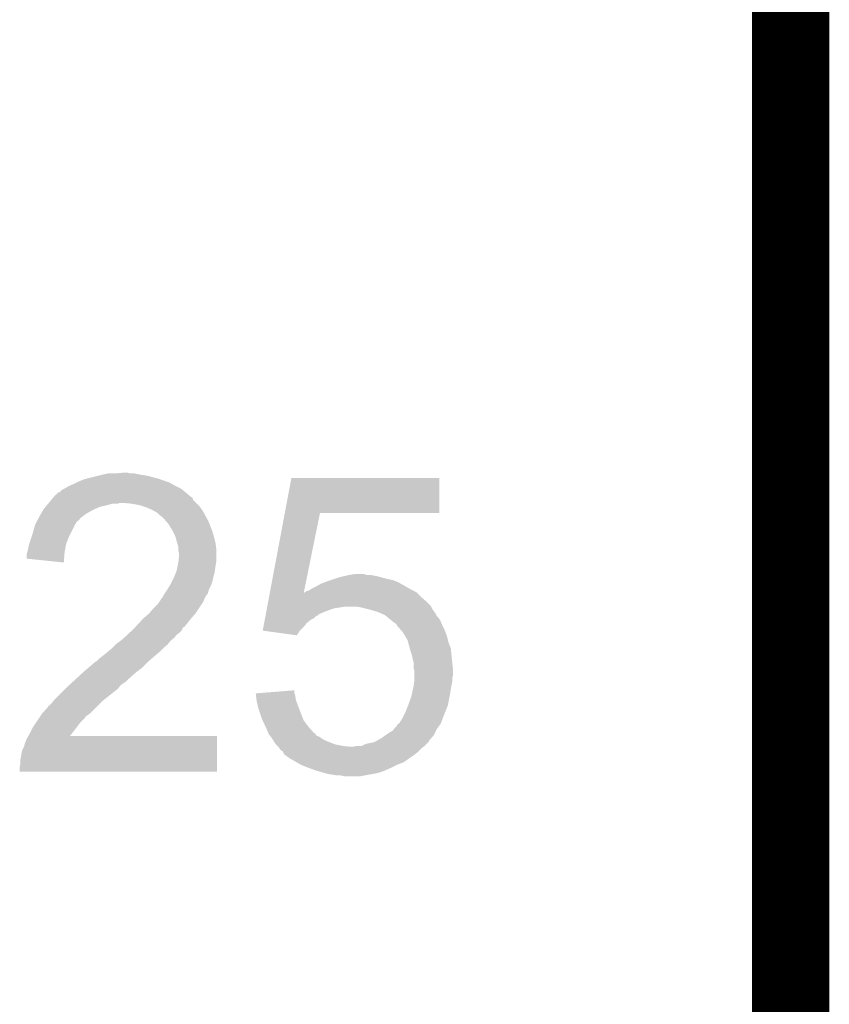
# Model space of a CAD drawing. Extents: x -9 to 122, y -9 to 65.
# Tile 302 of 308: x 118.97 to 121.63, y 40.72 to 43.95. Entities that reach past the tile are written whole.
import ezdxf

# ---------------------------------------------------------------- set-up
doc = ezdxf.new("R2010")
doc.units = 0
doc.layers.add('CLICKER_4_FOR_R7FA4M2A_V100_GKO', color=14, linetype='CONTINUOUS')
doc.layers.add('CLICKER_4_FOR_R7FA4M2A_V100_GTO', color=12, linetype='CONTINUOUS')

msp = doc.modelspace()

# ---------------------------------------------------------------- linework, layer by layer
at = {"layer": 'CLICKER_4_FOR_R7FA4M2A_V100_GKO', "const_width": 0.254}
msp.add_lwpolyline([(121.5009, -4.96062), (121.5009, 60.833)], dxfattribs=at)
at = {"layer": 'CLICKER_4_FOR_R7FA4M2A_V100_GTO'}
for points in [[(119.15648, 42.43324), (119.16156, 42.43578), (119.463822, 42.43324), (119.45671, 42.43578)], [(119.16156, 42.43578), (119.17934, 42.443402), (119.45671, 42.43578), (119.435368, 42.443402)], [(119.17934, 42.443402), (119.188226, 42.44594), (119.435368, 42.443402), (119.42826, 42.44594)], [(119.188226, 42.44594), (119.19712, 42.44848), (119.42826, 42.44594), (119.418736, 42.44848)], [(119.19712, 42.44848), (119.2276, 42.4561), (119.418736, 42.44848), (119.39016, 42.4561)], [(119.2276, 42.4561), (119.23776, 42.45864), (119.39016, 42.4561), (119.37492, 42.45864)], [(119.23776, 42.45864), (119.24919, 42.46118), (119.37492, 42.45864), (119.35968, 42.46118)], [(119.24919, 42.46118), (119.260622, 42.46372), (119.35968, 42.46118), (119.346982, 42.46372)], [(119.28602, 42.46372), (119.311418, 42.46626), (119.334282, 42.46372), (119.324122, 42.46626)], [(119.841146, 42.33418), (119.862612, 42.448458), (120.347718, 42.33418), (120.34774, 42.448458)], [(119.862612, 42.448458), (119.862618, 42.44848), (120.34774, 42.448458), (119.862618, 42.44848)], [(119.095528, 42.40022), (119.103142, 42.402764), (119.51716, 42.40022), (119.514108, 42.402764)], [(119.103142, 42.402764), (119.110764, 42.410382), (119.514108, 42.402764), (119.504964, 42.410382)], [(119.110764, 42.410382), (119.115838, 42.41292), (119.504964, 42.410382), (119.501918, 42.41292)], [(119.115838, 42.41292), (119.120918, 42.41546), (119.501918, 42.41292), (119.49684, 42.41546)], [(119.120918, 42.41546), (119.133618, 42.42308), (119.49684, 42.41546), (119.4816, 42.42308)], [(119.133618, 42.42308), (119.14632, 42.42816), (119.4816, 42.42308), (119.472712, 42.42816)], [(119.14632, 42.42816), (119.15648, 42.43324), (119.472712, 42.42816), (119.463822, 42.43324)], [(119.066734, 42.3672), (119.075198, 42.377358), (119.550182, 42.3672), (119.540024, 42.377358)], [(119.075198, 42.377358), (119.081536, 42.384964), (119.540024, 42.377358), (119.537484, 42.384964)], [(119.081536, 42.384964), (119.081548, 42.38498), (119.537484, 42.384964), (119.534946, 42.38498)], [(119.081548, 42.38498), (119.083668, 42.387522), (119.534946, 42.38498), (119.532398, 42.387522)], [(119.083668, 42.387522), (119.087898, 42.392598), (119.532398, 42.387522), (119.526308, 42.392598)], [(119.087898, 42.392598), (119.090446, 42.39514), (119.526308, 42.392598), (119.523256, 42.39514)], [(119.090446, 42.39514), (119.092986, 42.395154), (119.523256, 42.39514), (119.52324, 42.395154)], [(119.092986, 42.395154), (119.095528, 42.40022), (119.52324, 42.395154), (119.51716, 42.40022)], [(119.04109, 42.33164), (119.048348, 42.34434), (119.189498, 42.33164), (119.21236, 42.34434)], [(119.048348, 42.34434), (119.0498, 42.346878), (119.21236, 42.34434), (119.21807, 42.346878)], [(119.0498, 42.346878), (119.056148, 42.354498), (119.21807, 42.346878), (119.235218, 42.354498)], [(119.056148, 42.354498), (119.060384, 42.35958), (119.235218, 42.354498), (119.258082, 42.35958)], [(119.060384, 42.35958), (119.064616, 42.36466), (119.258082, 42.35958), (119.275856, 42.36466)], [(119.064616, 42.36466), (119.066732, 42.367198), (119.293636, 42.36466), (119.298716, 42.367198)], [(119.066732, 42.367198), (119.066734, 42.3672), (119.298716, 42.367198), (119.308882, 42.3672)], [(119.336822, 42.36466), (119.308882, 42.3672), (119.55272, 42.36466), (119.550182, 42.3672)], [(119.36476, 42.35958), (119.336822, 42.36466), (119.5578, 42.35958), (119.55272, 42.36466)], [(119.372386, 42.357038), (119.36476, 42.35958), (119.56034, 42.357038), (119.5578, 42.35958)], [(119.38762, 42.35196), (119.372386, 42.357038), (119.56415, 42.35196), (119.56034, 42.357038)], [(119.399478, 42.346878), (119.38762, 42.35196), (119.567962, 42.346878), (119.56415, 42.35196)], [(119.4054, 42.34434), (119.399478, 42.346878), (119.569486, 42.34434), (119.567962, 42.346878)], [(119.423178, 42.334182), (119.4054, 42.34434), (119.57558, 42.334182), (119.569486, 42.34434)], [(119.02186, 42.296082), (119.027326, 42.306236), (119.152924, 42.296082), (119.159016, 42.306236)], [(119.027326, 42.306236), (119.030064, 42.31132), (119.159016, 42.306236), (119.166636, 42.31132)], [(119.030064, 42.31132), (119.032796, 42.316394), (119.166636, 42.31132), (119.169178, 42.316394)], [(119.032796, 42.316394), (119.03964, 42.3291), (119.169178, 42.316394), (119.186112, 42.3291)], [(119.03964, 42.3291), (119.04109, 42.33164), (119.186112, 42.3291), (119.189498, 42.33164)], [(119.42318, 42.33418), (119.423178, 42.334182), (119.57558, 42.33418), (119.57558, 42.334182)], [(119.430798, 42.326562), (119.42318, 42.33418), (119.579736, 42.326562), (119.57558, 42.33418)], [(119.43842, 42.32148), (119.430798, 42.326562), (119.582508, 42.32148), (119.579736, 42.326562)], [(119.440962, 42.31894), (119.43842, 42.32148), (119.583894, 42.31894), (119.582508, 42.32148)], [(119.452076, 42.30624), (119.440962, 42.31894), (119.59082, 42.30624), (119.583894, 42.31894)], [(119.45874, 42.298622), (119.452076, 42.30624), (119.593752, 42.298622), (119.59082, 42.30624)], [(119.792, 42.072566), (119.841142, 42.334162), (119.903266, 42.072566), (119.956576, 42.334162)], [(119.841142, 42.334162), (119.841146, 42.33418), (119.956576, 42.334162), (120.347718, 42.33418)], [(119.0117, 42.26052), (119.021132, 42.29354), (119.13489, 42.26052), (119.1514, 42.29354)], [(119.021132, 42.29354), (119.02186, 42.296082), (119.1514, 42.29354), (119.152924, 42.296082)], [(119.47144, 42.278298), (119.45874, 42.298622), (119.601568, 42.278298), (119.593752, 42.298622)], [(119.47398, 42.273222), (119.47144, 42.278298), (119.60352, 42.273222), (119.601568, 42.278298)], [(119.4816, 42.25798), (119.47398, 42.273222), (119.607876, 42.25798), (119.60352, 42.273222)], [(119.002386, 42.232578), (119.010852, 42.25798), (119.12346, 42.232578), (119.13362, 42.25798)], [(119.010852, 42.25798), (119.0117, 42.26052), (119.13362, 42.25798), (119.13489, 42.26052)], [(119.482326, 42.25544), (119.4816, 42.25798), (119.6086, 42.25544), (119.607876, 42.25798)], [(119.488134, 42.235118), (119.482326, 42.25544), (119.61368, 42.235118), (119.6086, 42.25544)], [(118.995824, 42.20464), (118.999, 42.21734), (119.11838, 42.20464), (119.120688, 42.21734)], [(118.999, 42.21734), (119.001542, 42.23004), (119.120688, 42.21734), (119.122998, 42.23004)], [(119.001542, 42.23004), (119.002386, 42.232578), (119.122998, 42.23004), (119.12346, 42.232578)], [(119.49176, 42.222424), (119.488134, 42.235118), (119.615494, 42.222424), (119.61368, 42.235118)], [(119.49176, 42.217338), (119.49176, 42.222424), (119.61622, 42.217338), (119.615494, 42.222424)], [(119.49176, 42.209724), (119.49176, 42.217338), (119.61622, 42.209724), (119.61622, 42.217338)], [(119.494298, 42.202102), (119.49176, 42.209724), (119.61622, 42.202102), (119.61622, 42.209724)], [(118.99392, 42.197022), (118.995824, 42.20464), (119.117788, 42.197022), (119.11838, 42.20464)], [(118.99392, 42.18434), (118.99392, 42.197022), (119.116804, 42.18434), (119.117788, 42.197022)], [(119.115818, 42.171622), (118.99392, 42.18434), (119.115818, 42.171622), (119.116804, 42.18434)], [(119.492014, 42.174158), (119.4943, 42.197018), (119.61622, 42.174158), (119.61622, 42.197018)], [(119.4943, 42.197018), (119.494298, 42.202102), (119.61622, 42.197018), (119.61622, 42.202102)], [(119.484646, 42.14114), (119.48668, 42.146222), (119.61114, 42.14114), (119.611866, 42.146222)], [(119.48668, 42.146222), (119.48922, 42.15892), (119.611866, 42.146222), (119.61368, 42.15892)], [(119.48922, 42.15892), (119.49176, 42.171618), (119.61368, 42.15892), (119.615796, 42.171618)], [(119.49176, 42.171618), (119.492014, 42.174158), (119.615796, 42.171618), (119.61622, 42.174158)], [(119.466358, 42.1005), (119.47652, 42.12082), (119.60098, 42.1005), (119.60606, 42.12082)], [(119.47652, 42.12082), (119.484646, 42.14114), (119.60606, 42.12082), (119.61114, 42.14114)], [(119.968646, 42.10558), (119.989594, 42.113198), (120.215662, 42.10558), (120.197882, 42.113198)], [(119.989594, 42.113198), (119.9896, 42.1132), (120.197882, 42.113198), (120.197874, 42.1132)], [(119.9896, 42.1132), (120.012464, 42.12082), (120.197874, 42.1132), (120.164858, 42.12082)], [(120.012464, 42.12082), (120.02008, 42.123358), (120.164858, 42.12082), (120.155976, 42.123358)], [(120.02008, 42.123358), (120.031092, 42.1259), (120.155976, 42.123358), (120.14708, 42.1259)], [(120.031092, 42.1259), (120.0531, 42.13098), (120.14708, 42.1259), (120.121682, 42.13098)], [(120.0531, 42.13098), (120.070866, 42.133518), (120.108984, 42.13098), (120.101362, 42.133518)], [(120.070866, 42.133518), (120.070882, 42.13352), (120.101362, 42.133518), (120.070882, 42.13352)], [(119.451964, 42.077638), (119.453656, 42.080176), (119.590818, 42.077638), (119.59082, 42.080176)], [(119.453656, 42.080176), (119.45366, 42.08018), (119.59082, 42.080176), (119.59082, 42.08018)], [(119.45366, 42.08018), (119.466356, 42.100498), (119.59082, 42.08018), (119.60098, 42.100498)], [(119.466356, 42.100498), (119.466358, 42.1005), (119.60098, 42.100498), (119.60098, 42.1005)], [(119.913402, 42.07764), (119.921024, 42.080182), (120.266458, 42.07764), (120.261376, 42.080182)], [(119.921024, 42.080182), (119.928642, 42.08526), (120.261376, 42.080182), (120.25122, 42.08526)], [(119.928642, 42.08526), (119.9388, 42.09034), (120.25122, 42.08526), (120.242332, 42.09034)], [(119.9388, 42.09034), (119.961662, 42.10304), (120.242332, 42.09034), (120.220108, 42.10304)], [(119.961662, 42.10304), (119.968646, 42.10558), (120.220108, 42.10304), (120.215662, 42.10558)], [(119.429104, 42.042078), (119.43588, 42.052244), (119.573038, 42.042078), (119.577396, 42.052244)], [(119.43588, 42.052244), (119.435902, 42.05478), (119.577396, 42.052244), (119.578482, 42.05478)], [(119.435902, 42.05478), (119.438426, 42.054794), (119.578482, 42.05478), (119.578488, 42.054794)], [(119.438426, 42.054794), (119.440958, 42.059858), (119.578488, 42.054794), (119.58066, 42.059858)], [(119.440958, 42.059858), (119.443502, 42.064942), (119.58066, 42.059858), (119.58447, 42.064942)], [(119.443502, 42.064942), (119.446884, 42.070018), (119.58447, 42.064942), (119.588278, 42.070018)], [(119.446884, 42.070018), (119.451964, 42.077638), (119.588278, 42.070018), (119.590818, 42.077638)], [(119.78675, 42.044622), (119.789614, 42.05986), (120.30456, 42.044622), (120.28678, 42.05986)], [(119.789614, 42.05986), (119.792, 42.07256), (120.28678, 42.05986), (120.27408, 42.07256)], [(119.792, 42.07256), (119.792, 42.072566), (119.903266, 42.07256), (119.905786, 42.072566)], [(119.903266, 42.07256), (119.903266, 42.072566), (120.27408, 42.07256), (120.274074, 42.072566)], [(119.905786, 42.072566), (119.908318, 42.075098), (120.274074, 42.072566), (120.27154, 42.075098)], [(119.908318, 42.075098), (119.908324, 42.075102), (120.27154, 42.075098), (120.271534, 42.075102)], [(119.908324, 42.075102), (119.913402, 42.07764), (120.271534, 42.075102), (120.266458, 42.07764)], [(119.395242, 42.00398), (119.410478, 42.02176), (119.54764, 42.00398), (119.559492, 42.02176)], [(119.410478, 42.02176), (119.42572, 42.037), (119.559492, 42.02176), (119.569652, 42.037)], [(119.42572, 42.037), (119.429104, 42.042078), (119.569652, 42.037), (119.573038, 42.042078)], [(119.78007, 42.00906), (119.781502, 42.01668), (119.96928, 42.00906), (119.9896, 42.01668)], [(119.781502, 42.01668), (119.782456, 42.021758), (119.9896, 42.01668), (120.004838, 42.021758)], [(119.782456, 42.021758), (119.782934, 42.0243), (120.004838, 42.021758), (120.02262, 42.0243)], [(119.782934, 42.0243), (119.78341, 42.02684), (120.02262, 42.0243), (120.037858, 42.02684)], [(119.78341, 42.02684), (119.783886, 42.029376), (120.321072, 42.02684), (120.319802, 42.029376)], [(119.783886, 42.029376), (119.78675, 42.044622), (120.319802, 42.029376), (120.30456, 42.044622)], [(120.0912, 42.0243), (120.075958, 42.02684), (120.322342, 42.0243), (120.321072, 42.02684)], [(120.11152, 42.01922), (120.0912, 42.0243), (120.324882, 42.01922), (120.322342, 42.0243)], [(120.12168, 42.01668), (120.11152, 42.01922), (120.326788, 42.01668), (120.324882, 42.01922)], [(120.14708, 42.009062), (120.12168, 42.01668), (120.3325, 42.009062), (120.326788, 42.01668)], [(119.351512, 41.960798), (119.372742, 41.983662), (119.512074, 41.960798), (119.52986, 41.983662)], [(119.372742, 41.983662), (119.37746, 41.988742), (119.52986, 41.983662), (119.534304, 41.988742)], [(119.37746, 41.988742), (119.395238, 42.003978), (119.534304, 41.988742), (119.54764, 42.003978)], [(119.395238, 42.003978), (119.395242, 42.00398), (119.54764, 42.003978), (119.54764, 42.00398)], [(119.77339, 41.973498), (119.775298, 41.98366), (119.913398, 41.973498), (119.9261, 41.98366)], [(119.775298, 41.98366), (119.776252, 41.988738), (119.9261, 41.98366), (119.936256, 41.988738)], [(119.776252, 41.988738), (119.777684, 41.996356), (119.936256, 41.988738), (119.943878, 41.996356)], [(119.777684, 41.996356), (119.778162, 41.998896), (119.943878, 41.996356), (119.951484, 41.998896)], [(119.778162, 41.998896), (119.778636, 42.001424), (119.951484, 41.998896), (119.9515, 42.001424)], [(119.778636, 42.001424), (119.78007, 42.00906), (119.9515, 42.001424), (119.96928, 42.00906)], [(120.14709, 42.009058), (120.14708, 42.009062), (120.332502, 42.009058), (120.3325, 42.009062)], [(120.169938, 41.9989), (120.14709, 42.009058), (120.338598, 41.9989), (120.332502, 42.009058)], [(120.172988, 41.99636), (120.169938, 41.9989), (120.34012, 41.99636), (120.338598, 41.9989)], [(120.18518, 41.9862), (120.172988, 41.99636), (120.348248, 41.9862), (120.34012, 41.99636)], [(120.188358, 41.983658), (120.18518, 41.9862), (120.35028, 41.983658), (120.348248, 41.9862)], [(120.19788, 41.97604), (120.188358, 41.983658), (120.353546, 41.97604), (120.35028, 41.983658)], [(119.338968, 41.9481), (119.34444, 41.95318), (119.501918, 41.9481), (119.504458, 41.95318)], [(119.34444, 41.95318), (119.34915, 41.958254), (119.504458, 41.95318), (119.506998, 41.958254)], [(119.34915, 41.958254), (119.351512, 41.960798), (119.506998, 41.958254), (119.512074, 41.960798)], [(119.768624, 41.948122), (119.771004, 41.9608), (119.890562, 41.948122), (119.90324, 41.9608)], [(119.771004, 41.9608), (119.77339, 41.973498), (119.90324, 41.9608), (119.913398, 41.973498)], [(120.2055, 41.97096), (120.19788, 41.97604), (120.355724, 41.97096), (120.353546, 41.97604)], [(120.208034, 41.968426), (120.2055, 41.97096), (120.35681, 41.968426), (120.355724, 41.97096)], [(120.20804, 41.965886), (120.208034, 41.968426), (120.357898, 41.965886), (120.35681, 41.968426)], [(120.208046, 41.96588), (120.20804, 41.965886), (120.3579, 41.96588), (120.357898, 41.965886)], [(120.22159, 41.95064), (120.208046, 41.96588), (120.36552, 41.95064), (120.3579, 41.96588)], [(120.228358, 41.943022), (120.22159, 41.95064), (120.368378, 41.943022), (120.36552, 41.95064)], [(119.302104, 41.915078), (119.308882, 41.920162), (119.466358, 41.915078), (119.472712, 41.920162)], [(119.308882, 41.920162), (119.314348, 41.925238), (119.472712, 41.920162), (119.479058, 41.925238)], [(119.314348, 41.925238), (119.32529, 41.935398), (119.479058, 41.925238), (119.486678, 41.935398)], [(119.32529, 41.935398), (119.330762, 41.94048), (119.486678, 41.935398), (119.4943, 41.94048)], [(119.330762, 41.94048), (119.338968, 41.9481), (119.4943, 41.94048), (119.501918, 41.9481)], [(119.768786, 41.9481), (119.768624, 41.948122), (119.89054, 41.9481), (119.890562, 41.948122)], [(119.880368, 41.932862), (119.768786, 41.9481), (119.880368, 41.932862), (119.89054, 41.9481)], [(120.235982, 41.930318), (120.228358, 41.943022), (120.37314, 41.930318), (120.368378, 41.943022)], [(120.2436, 41.917622), (120.235982, 41.930318), (120.376316, 41.917622), (120.37314, 41.930318)], [(119.25808, 41.87698), (119.273318, 41.889678), (119.42826, 41.87698), (119.440958, 41.889678)], [(119.273318, 41.889678), (119.273322, 41.889682), (119.440958, 41.889678), (119.440962, 41.889682)], [(119.273322, 41.889682), (119.286018, 41.902378), (119.440962, 41.889682), (119.456198, 41.902378)], [(119.286018, 41.902378), (119.288562, 41.90492), (119.456198, 41.902378), (119.45823, 41.90492)], [(119.288562, 41.90492), (119.302104, 41.915078), (119.45823, 41.90492), (119.466358, 41.915078)], [(120.24568, 41.909998), (120.2436, 41.917622), (120.378222, 41.909998), (120.376316, 41.917622)], [(120.25122, 41.88968), (120.24568, 41.909998), (120.38584, 41.88968), (120.378222, 41.909998)], [(120.251222, 41.889678), (120.25122, 41.88968), (120.38584, 41.889678), (120.38584, 41.88968)], [(120.25884, 41.86428), (120.251222, 41.889678), (120.38838, 41.86428), (120.38584, 41.889678)], [(119.222526, 41.846506), (119.235222, 41.8592), (119.392704, 41.846506), (119.407514, 41.8592)], [(119.235222, 41.8592), (119.24538, 41.86682), (119.407514, 41.8592), (119.416404, 41.86682)], [(119.24538, 41.86682), (119.25808, 41.87698), (119.416404, 41.86682), (119.42826, 41.87698)], [(120.25884, 41.864278), (120.25884, 41.86428), (120.388382, 41.864278), (120.38838, 41.86428)], [(120.26392, 41.841422), (120.25884, 41.864278), (120.39092, 41.841422), (120.388382, 41.864278)], [(119.18442, 41.81602), (119.196274, 41.82618), (119.359316, 41.81602), (119.372378, 41.82618)], [(119.196274, 41.82618), (119.219986, 41.8465), (119.372378, 41.82618), (119.392698, 41.8465)], [(119.219986, 41.8465), (119.220832, 41.846502), (119.392698, 41.8465), (119.3927, 41.846502)], [(119.220832, 41.846502), (119.222526, 41.846506), (119.3927, 41.846502), (119.392704, 41.846506)], [(120.26392, 41.84142), (120.26392, 41.841422), (120.39092, 41.84142), (120.39092, 41.841422)], [(120.26392, 41.823644), (120.26392, 41.84142), (120.392698, 41.823644), (120.39092, 41.84142)], [(120.266458, 41.816022), (120.26392, 41.823644), (120.39346, 41.816022), (120.392698, 41.823644)], [(119.15394, 41.78808), (119.176106, 41.8084), (119.32666, 41.78808), (119.34952, 41.8084)], [(119.176106, 41.8084), (119.18442, 41.81602), (119.34952, 41.8084), (119.359316, 41.81602)], [(120.26646, 41.803318), (120.266458, 41.816022), (120.39346, 41.803318), (120.39346, 41.816022)], [(120.26646, 41.793158), (120.26646, 41.803318), (120.39092, 41.793158), (120.39346, 41.803318)], [(120.26646, 41.785542), (120.26646, 41.793158), (120.39092, 41.785542), (120.39092, 41.793158)], [(119.10314, 41.73982), (119.120918, 41.757598), (119.27078, 41.73982), (119.293638, 41.757598)], [(119.120918, 41.757598), (119.126, 41.76268), (119.293638, 41.757598), (119.297448, 41.76268)], [(119.126, 41.76268), (119.131584, 41.767758), (119.297448, 41.76268), (119.301258, 41.767758)], [(119.131584, 41.767758), (119.13997, 41.77538), (119.301258, 41.767758), (119.31142, 41.77538)], [(119.13997, 41.77538), (119.145558, 41.78046), (119.31142, 41.77538), (119.31904, 41.78046)], [(119.145558, 41.78046), (119.15394, 41.78808), (119.31904, 41.78046), (119.32666, 41.78808)], [(120.257932, 41.73982), (120.26392, 41.76776), (120.3833, 41.73982), (120.387956, 41.76776)], [(120.26392, 41.76776), (120.264282, 41.7703), (120.387956, 41.76776), (120.38838, 41.7703)], [(120.264282, 41.7703), (120.266096, 41.782998), (120.38838, 41.7703), (120.39092, 41.782998)], [(120.266096, 41.782998), (120.26646, 41.785542), (120.39092, 41.782998), (120.39092, 41.785542)], [(119.08536, 41.72204), (119.10314, 41.73982), (119.248554, 41.72204), (119.27078, 41.73982)], [(119.74578, 41.74236), (119.87276, 41.752496), (119.872762, 41.74236), (119.87276, 41.752496)], [(119.745782, 41.742358), (119.74578, 41.74236), (119.872762, 41.742358), (119.872762, 41.74236)], [(119.746622, 41.73474), (119.745782, 41.742358), (119.8753, 41.73474), (119.872762, 41.742358)], [(119.7483, 41.719502), (119.746622, 41.73474), (119.877842, 41.719502), (119.8753, 41.73474)], [(120.24614, 41.70426), (120.2563, 41.732202), (120.376186, 41.70426), (120.381776, 41.732202)], [(120.2563, 41.732202), (120.257932, 41.73982), (120.381776, 41.732202), (120.3833, 41.73982)], [(119.046976, 41.67886), (119.06504, 41.699186), (119.204738, 41.67886), (119.225064, 41.699186)], [(119.06504, 41.699186), (119.065062, 41.70172), (119.225064, 41.699186), (119.227598, 41.70172)], [(119.065062, 41.70172), (119.067586, 41.701726), (119.227598, 41.70172), (119.227604, 41.701726)], [(119.067586, 41.701726), (119.075202, 41.709342), (119.227604, 41.701726), (119.23522, 41.709342)], [(119.075202, 41.709342), (119.083328, 41.7195), (119.23522, 41.709342), (119.24538, 41.7195)], [(119.083328, 41.7195), (119.08536, 41.72204), (119.24538, 41.7195), (119.248554, 41.72204)], [(119.748302, 41.719498), (119.7483, 41.719502), (119.877842, 41.719498), (119.877842, 41.719502)], [(119.75338, 41.696642), (119.748302, 41.719498), (119.886414, 41.696642), (119.877842, 41.719498)], [(119.759308, 41.67886), (119.75338, 41.696642), (119.89308, 41.67886), (119.886414, 41.696642)], [(120.23598, 41.67886), (120.245122, 41.701718), (120.366534, 41.67886), (120.375678, 41.701718)], [(120.245122, 41.701718), (120.24614, 41.70426), (120.375678, 41.701718), (120.376186, 41.70426)], [(119.024398, 41.645838), (119.03625, 41.663614), (119.16918, 41.645838), (119.186954, 41.663614)], [(119.03625, 41.663614), (119.03794, 41.66615), (119.186954, 41.663614), (119.18696, 41.66615)], [(119.03794, 41.66615), (119.041334, 41.67124), (119.18696, 41.66615), (119.19458, 41.67124)], [(119.041334, 41.67124), (119.044722, 41.676322), (119.19458, 41.67124), (119.201354, 41.676322)], [(119.044722, 41.676322), (119.046976, 41.67886), (119.201354, 41.676322), (119.204738, 41.67886)], [(119.76608, 41.658542), (119.759308, 41.67886), (119.90121, 41.658542), (119.89308, 41.67886)], [(120.22582, 41.658542), (120.228358, 41.66362), (120.358534, 41.658542), (120.36044, 41.66362)], [(120.228358, 41.66362), (120.23598, 41.67886), (120.36044, 41.66362), (120.366534, 41.67886)], [(119.0117, 41.62552), (119.014242, 41.630602), (119.15394, 41.62552), (119.15775, 41.630602)], [(119.014242, 41.630602), (119.024398, 41.645838), (119.15775, 41.630602), (119.16918, 41.645838)], [(119.768428, 41.653458), (119.76608, 41.658542), (119.903242, 41.653458), (119.90121, 41.658542)], [(119.777804, 41.63314), (119.768428, 41.653458), (119.91848, 41.63314), (119.903242, 41.653458)], [(119.78132, 41.62552), (119.777804, 41.63314), (119.925152, 41.62552), (119.91848, 41.63314)], [(120.199404, 41.625518), (120.205508, 41.63314), (120.34012, 41.625518), (120.345562, 41.63314)], [(120.205508, 41.63314), (120.20804, 41.633162), (120.345562, 41.63314), (120.345578, 41.633162)], [(120.20804, 41.633162), (120.208042, 41.635684), (120.345578, 41.633162), (120.34738, 41.635684)], [(120.208042, 41.635684), (120.210586, 41.640762), (120.34738, 41.635684), (120.351006, 41.640762)], [(120.210586, 41.640762), (120.215648, 41.643298), (120.351006, 41.640762), (120.352818, 41.643298)], [(120.215648, 41.643298), (120.21566, 41.643304), (120.352818, 41.643298), (120.35282, 41.643304)], [(120.21566, 41.643304), (120.22582, 41.658542), (120.35282, 41.643304), (120.358534, 41.658542)], [(118.99392, 41.592502), (118.999712, 41.602638), (119.618758, 41.592502), (119.61876, 41.602638)], [(118.999712, 41.602638), (118.999724, 41.60266), (119.61876, 41.602638), (119.136204, 41.60266)], [(118.999724, 41.60266), (119.00408, 41.61028), (119.136204, 41.60266), (119.142116, 41.61028)], [(119.00408, 41.61028), (119.0117, 41.62552), (119.142116, 41.61028), (119.15394, 41.62552)], [(119.786764, 41.61282), (119.78132, 41.62552), (119.936268, 41.61282), (119.925152, 41.62552)], [(119.786768, 41.612812), (119.786764, 41.61282), (119.938804, 41.612812), (119.936268, 41.61282)], [(119.78894, 41.607742), (119.786768, 41.612812), (119.942188, 41.607742), (119.938804, 41.612812)], [(119.790976, 41.605198), (119.78894, 41.607742), (119.943886, 41.605198), (119.942188, 41.607742)], [(119.79504, 41.600118), (119.790976, 41.605198), (119.954042, 41.600118), (119.943886, 41.605198)], [(119.7991, 41.59504), (119.79504, 41.600118), (119.96166, 41.59504), (119.954042, 41.600118)], [(119.802148, 41.58996), (119.7991, 41.59504), (119.96928, 41.58996), (119.96166, 41.59504)], [(120.14352, 41.587416), (120.157242, 41.59504), (120.314718, 41.587416), (120.321252, 41.59504)], [(120.157242, 41.59504), (120.171754, 41.6052), (120.321252, 41.59504), (120.32996, 41.6052)], [(120.171754, 41.6052), (120.182638, 41.61282), (120.32996, 41.6052), (120.33377, 41.61282)], [(120.182638, 41.61282), (120.195342, 41.620444), (120.33377, 41.61282), (120.337582, 41.620444)], [(120.195342, 41.620444), (120.199404, 41.625518), (120.337582, 41.620444), (120.34012, 41.625518)], [(118.978682, 41.554402), (118.9863, 41.569644), (119.61875, 41.554402), (119.618752, 41.569644)], [(118.9863, 41.569644), (118.986302, 41.572182), (119.618752, 41.569644), (119.618754, 41.572182)], [(118.986302, 41.572182), (118.98884, 41.5798), (119.618754, 41.572182), (119.618754, 41.5798)], [(118.98884, 41.5798), (118.99392, 41.592502), (119.618754, 41.5798), (119.618758, 41.592502)], [(119.806718, 41.582342), (119.802148, 41.58996), (119.987056, 41.582342), (119.96928, 41.58996)], [(119.80672, 41.58234), (119.806718, 41.582342), (119.98706, 41.58234), (119.987056, 41.582342)], [(119.812438, 41.57472), (119.80672, 41.58234), (120.007382, 41.57472), (119.98706, 41.58234)], [(119.81434, 41.572182), (119.812438, 41.57472), (120.020072, 41.572182), (120.007382, 41.57472)], [(119.816882, 41.56964), (119.81434, 41.572182), (120.032778, 41.56964), (120.020072, 41.572182)], [(119.819422, 41.5671), (119.816882, 41.56964), (120.058178, 41.5671), (120.032778, 41.56964)], [(119.821958, 41.564562), (119.819422, 41.5671), (120.29271, 41.564562), (120.296092, 41.5671)], [(119.823654, 41.562018), (119.821958, 41.564562), (120.28932, 41.562018), (120.29271, 41.564562)], [(120.058178, 41.5671), (120.068344, 41.567102), (120.296092, 41.5671), (120.296094, 41.567102)], [(120.068344, 41.567102), (120.073424, 41.56964), (120.296094, 41.567102), (120.299478, 41.56964)], [(120.073424, 41.56964), (120.091204, 41.569642), (120.299478, 41.56964), (120.29948, 41.569642)], [(120.091204, 41.569642), (120.108982, 41.57726), (120.29948, 41.569642), (120.307098, 41.57726)], [(120.108982, 41.57726), (120.134384, 41.58234), (120.307098, 41.57726), (120.312178, 41.58234)], [(120.134384, 41.58234), (120.14352, 41.587416), (120.312178, 41.58234), (120.314718, 41.587416)], [(118.9736, 41.526462), (118.97614, 41.53916), (119.618744, 41.526462), (119.618748, 41.53916)], [(118.97614, 41.53916), (118.978682, 41.554402), (119.618748, 41.53916), (119.61875, 41.554402)], [(119.827038, 41.556942), (119.823654, 41.562018), (120.284242, 41.556942), (120.28932, 41.562018)], [(119.834656, 41.551862), (119.827038, 41.556942), (120.279162, 41.551862), (120.284242, 41.556942)], [(119.835506, 41.549318), (119.834656, 41.551862), (120.276618, 41.549318), (120.279162, 41.551862)], [(119.837196, 41.544256), (119.835506, 41.549318), (120.27029, 41.544256), (120.276618, 41.549318)], [(119.839718, 41.54424), (119.837196, 41.544256), (120.27027, 41.54424), (120.27029, 41.544256)], [(119.83974, 41.54171), (119.839718, 41.54424), (120.267106, 41.54171), (120.27027, 41.54424)], [(119.843308, 41.53916), (119.83974, 41.54171), (120.26392, 41.53916), (120.267106, 41.54171)], [(119.857518, 41.529), (119.843308, 41.53916), (120.24868, 41.529), (120.26392, 41.53916)], [(118.97106, 41.501062), (118.9736, 41.513762), (119.61874, 41.501062), (119.618742, 41.513762)], [(118.97106, 41.485842), (118.97106, 41.501062), (119.618738, 41.485842), (119.61874, 41.501062)], [(118.9736, 41.513762), (118.9736, 41.526462), (119.618742, 41.513762), (119.618744, 41.526462)], [(119.879744, 41.5163), (119.857518, 41.529), (120.2309, 41.5163), (120.24868, 41.529)], [(119.893078, 41.50868), (119.879744, 41.5163), (120.21058, 41.50868), (120.2309, 41.5163)], [(119.910862, 41.50106), (119.893078, 41.50868), (120.19534, 41.50106), (120.21058, 41.50868)], [(119.917974, 41.49852), (119.910862, 41.50106), (120.19026, 41.49852), (120.19534, 41.50106)], [(119.94642, 41.48836), (119.917974, 41.49852), (120.1674, 41.48836), (120.19026, 41.49852)], [(119.618738, 41.48582), (118.97106, 41.485842), (119.618738, 41.48582), (119.618738, 41.485842)], [(119.97309, 41.48074), (119.94642, 41.48836), (120.14454, 41.48074), (120.1674, 41.48836)], [(119.981978, 41.4782), (119.97309, 41.48074), (120.130568, 41.4782), (120.14454, 41.48074)], [(120.012458, 41.47312), (119.981978, 41.4782), (120.102628, 41.47312), (120.130568, 41.4782)], [(120.037858, 41.47058), (120.025158, 41.47312), (120.088658, 41.47058), (120.102628, 41.47312)]]:
    msp.add_solid(points, dxfattribs=at)

doc.saveas('drawing.dxf')
